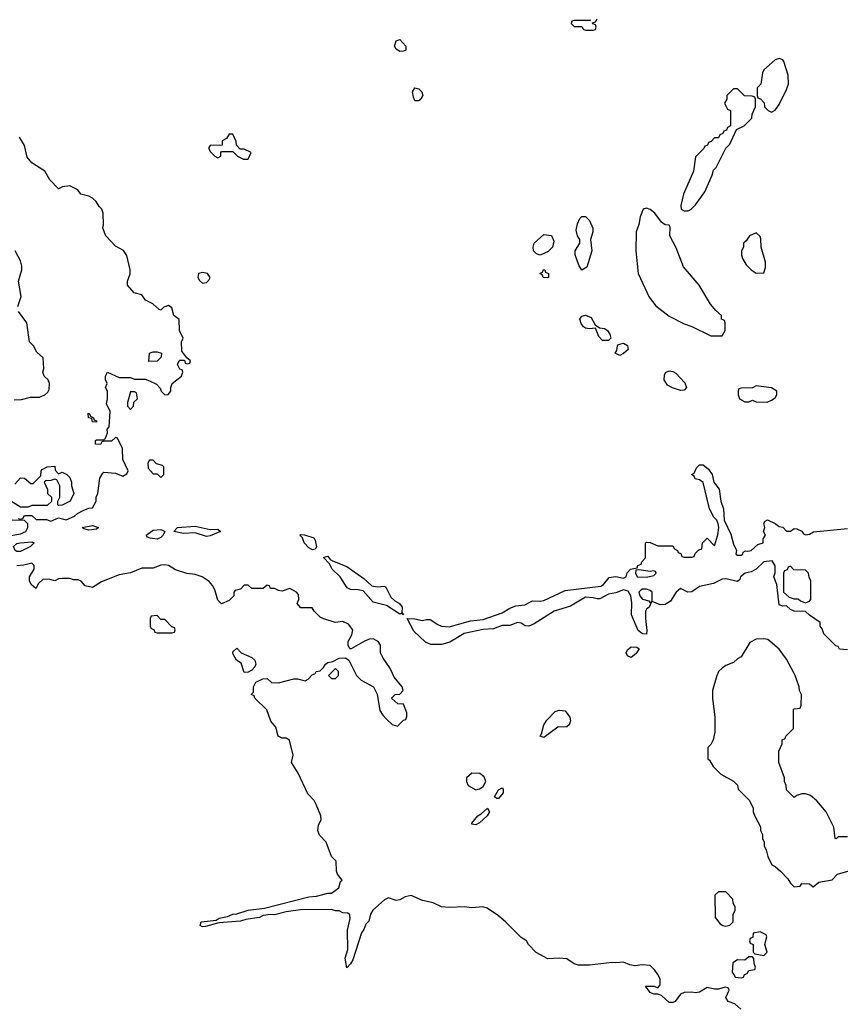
# Model space of a CAD drawing. Header units: inches. Extents: x 2348341 to 2479810, y 460419 to 613669.
# Tile 708 of 721: x 2451606 to 2455933, y 588255 to 593450. Entities that reach past the tile are written whole.
import ezdxf

# ---------------------------------------------------------------- set-up
doc = ezdxf.new("R2010")
doc.units = ezdxf.units.IN
doc.header["$MEASUREMENT"] = 0
doc.layers.add('C4558', color=7, linetype='Continuous')
doc.layers.add('C4559', color=7, linetype='Continuous')

msp = doc.modelspace()

# ---------------------------------------------------------------- linework, layer by layer
at = {"layer": 'C4558', "color": 2, "elevation": 34}
for points in [[(2455409, 588230), (2455377.2, 588257.2), (2455342, 588270), (2455329, 588290), (2455346, 588330), (2455342, 588342), (2455326, 588346), (2455290, 588334), (2455270, 588334), (2455230, 588344), (2455190, 588319), (2455170, 588315.3), (2455150, 588319), (2455110, 588317.2), (2455090, 588308.7), (2455062, 588270), (2455050, 588264), (2455030, 588265.2), (2454990, 588302), (2454970, 588308.7), (2454950, 588308.7), (2454930, 588318), (2454906, 588350), (2454950.8, 588350.8), (2454970, 588342), (2454983.1, 588356.9), (2454982.7, 588390), (2454971.5, 588411.5), (2454955.1, 588435.1), (2454930, 588459), (2454890, 588464), (2454850, 588458), (2454823.1, 588463.1), (2454790, 588478), (2454750, 588473.2), (2454730, 588476), (2454610, 588461.2), (2454550, 588461.2), (2454529.1, 588469.1), (2454490, 588494), (2454450, 588499), (2454390, 588495.3), (2454328.9, 588528.9), (2454288, 588570), (2454278, 588590), (2454250, 588608), (2454169.1, 588689.1), (2454130, 588722), (2454070, 588762), (2454048.4, 588768.4), (2453990, 588764), (2453950, 588769), (2453870, 588765.2), (2453830, 588769.2), (2453786, 588790), (2453730, 588802), (2453670, 588829), (2453638, 588822), (2453610, 588806), (2453590, 588802.7), (2453550, 588816), (2453530, 588806), (2453468, 588752), (2453456, 588730), (2453446, 588694), (2453430, 588678), (2453421, 588650), (2453408.4, 588631.6), (2453362.8, 588490), (2453350, 588468), (2453330, 588448), (2453322, 588498), (2453335.5, 588544.5), (2453334.2, 588645.8), (2453348, 588708), (2453347.3, 588727.3), (2453336.4, 588736.4), (2453310, 588738), (2453290, 588748), (2453270, 588748), (2453250, 588755.3), (2453086.2, 588753.8), (2453010, 588742.9), (2452950, 588727.3), (2452930, 588729.5), (2452890, 588722.7), (2452870, 588713.2), (2452797.5, 588702.5), (2452770, 588693.2), (2452656, 588684), (2452585.2, 588665.2), (2452570, 588664), (2452558, 588670), (2452562, 588690), (2452642, 588698), (2452658, 588710), (2452702, 588718), (2452728.7, 588730), (2452750, 588732.4), (2452810, 588752.4), (2452897, 588763), (2453130, 588821.3), (2453170, 588826), (2453230, 588842), (2453250, 588840.7), (2453288.7, 588870), (2453298, 588902), (2453306, 588910), (2453281.2, 588941.2), (2453276.5, 588956.5), (2453274, 589010), (2453250, 589034), (2453222, 589110), (2453187, 589147), (2453176.9, 589170), (2453180.5, 589199.5), (2453196, 589230), (2453193.2, 589250), (2453168.9, 589308.9), (2453158, 589330), (2453124.7, 589364.7), (2453074, 589474), (2453039, 589530), (2453048, 589570), (2453028.9, 589648.9), (2453010, 589659), (2452990, 589659), (2452969.2, 589669.2), (2452956.4, 589716.4), (2452930, 589748), (2452908.9, 589808.9), (2452846, 589870), (2452842, 589882), (2452826, 589890), (2452838, 589902), (2452838, 589930), (2452850, 589954), (2452888.4, 589971.6), (2452910, 589974), (2452932.7, 589952.7), (2452970, 589951.3), (2453051.6, 589971.6), (2453070, 589972), (2453110, 589962), (2453126, 589970), (2453147.3, 589992.7), (2453162, 589998), (2453162.9, 590000)], [(2453244, 590000), (2453234, 589990), (2453250, 589974), (2453270, 589974), (2453286, 589990), (2453286, 590000)], [(2453377, 590000), (2453382, 589990), (2453405.4, 589965.4), (2453472, 589930), (2453491.1, 589891.1), (2453505.4, 589805.4), (2453519.6, 589779.6), (2453539.6, 589759.6), (2453570, 589732), (2453598, 589722), (2453630, 589754), (2453642, 589758), (2453647.3, 589772.7), (2453647.3, 589792.7), (2453630, 589838), (2453600.4, 589840.4), (2453568.4, 589868.4), (2453568.4, 589871.6), (2453586, 589890), (2453610, 589892), (2453628, 589910), (2453622, 589930), (2453580.2, 589980.2), (2453571, 590000)], [(2455286.2, 590000), (2455281, 589990), (2455258.8, 589910), (2455258.8, 589870), (2455270.9, 589769.1), (2455271.3, 589690), (2455262, 589650), (2455250, 589626), (2455234, 589610), (2455234, 589550), (2455243.6, 589543.6), (2455262, 589510), (2455302, 589470), (2455370, 589432), (2455391.1, 589411.1), (2455394, 589390), (2455454, 589330), (2455474, 589290), (2455474, 589270), (2455483.6, 589243.6), (2455511.6, 589191.6), (2455512.7, 589172.7), (2455522, 589150), (2455522, 589130), (2455532, 589110), (2455532, 589090), (2455542, 589070), (2455550, 589034), (2455571.6, 588991.6), (2455590, 588982), (2455616.9, 588956.9), (2455656.9, 588916.9), (2455670, 588894), (2455690, 588874), (2455722, 588878), (2455730, 588892), (2455771.1, 588891.1), (2455790, 588874), (2455820.4, 588899.6), (2455890, 588912), (2455918, 588942), (2455996.4, 588963.6)], [(2455970, 589138), (2455922, 589138), (2455911.3, 589128.7), (2455906, 589130), (2455898, 589190), (2455858, 589270), (2455808.4, 589328.4), (2455776.4, 589356.4), (2455750, 589366), (2455730, 589366), (2455703.6, 589356.4), (2455690, 589346), (2455650, 589386), (2455648, 589410), (2455638, 589430), (2455638, 589450), (2455608, 589530), (2455608, 589590), (2455626, 589630), (2455626, 589650), (2455642, 589658), (2455646, 589670), (2455686, 589710), (2455686, 589810), (2455690, 589814), (2455722, 589818), (2455727.3, 589832.7), (2455728, 589890), (2455718, 589910), (2455715.3, 589930), (2455694, 589990), (2455688.8, 590000)]]:
    msp.add_lwpolyline(points, dxfattribs=at)
at = {"layer": 'C4558', "color": 2}
for points, elevation in [([(2454370, 589662.7), (2454349.5, 589670), (2454357.5, 589682.5), (2454369.7, 589730.3), (2454385.3, 589754.7), (2454430, 589799.3), (2454450, 589806.4), (2454482.5, 589802.5), (2454506, 589770), (2454510.4, 589750), (2454502.8, 589730), (2454490, 589719.3), (2454443.1, 589716.9)], 30), ([(2453990, 589474), (2453962, 589450), (2453962, 589430), (2453971.3, 589410), (2454010, 589386.8), (2454030, 589391.3), (2454050, 589404.7), (2454064, 589430), (2454055.1, 589455.1), (2454032.1, 589472.1)], 34), ([(2454130, 589340.9), (2454121.5, 589341.5), (2454109.8, 589350.2), (2454130, 589387.3), (2454150, 589396.3), (2454155.5, 589390), (2454155.8, 589370)], 30), ([(2454010, 589202.7), (2453990, 589206), (2453989.2, 589210), (2454021.2, 589250), (2454039.7, 589260.3), (2454072, 589290), (2454082.8, 589270), (2454070.7, 589250), (2454030, 589213.2)], 30), ([(2455330, 588848), (2455290, 588848), (2455272, 588830), (2455272.7, 588712.7), (2455299.6, 588679.6), (2455314, 588670), (2455330, 588666.8), (2455350, 588672), (2455368, 588690), (2455368, 588730), (2455378, 588750), (2455378, 588770), (2455368.4, 588788.4), (2455366, 588810)], 34), ([(2455510, 588638), (2455474, 588630), (2455471.6, 588608.4), (2455458, 588602), (2455454, 588590), (2455458, 588578), (2455474, 588570), (2455474, 588530), (2455482, 588522), (2455530, 588512), (2455548, 588530), (2455535.3, 588570), (2455546, 588610), (2455542, 588622)], 34), ([(2455470, 588506), (2455450, 588506), (2455430, 588488), (2455390, 588488.7), (2455366.4, 588473.6), (2455362, 588422), (2455374, 588410), (2455378, 588398), (2455410, 588394), (2455422, 588398), (2455427.3, 588412.7), (2455442, 588418), (2455450, 588434), (2455482, 588438), (2455486, 588450), (2455478, 588470), (2455476.4, 588496.4)], 34)]:
    msp.add_lwpolyline(points, close=True, dxfattribs=dict(at, elevation=elevation))
at = {"layer": 'C4559', "color": 2}
for points, elevation in [([(2454614, 593450), (2454614, 593446), (2454530, 593446), (2454518, 593442), (2454514, 593430), (2454530, 593414), (2454570, 593414), (2454578, 593398), (2454590, 593394), (2454630, 593394), (2454642, 593398), (2454646, 593410), (2454642, 593422), (2454627.3, 593427.3), (2454626, 593434), (2454642, 593438), (2454650, 593454)], 34), ([(2451598, 590818), (2451610, 590814), (2451622, 590818), (2451630, 590834), (2451670, 590834), (2451692.7, 590812.7), (2451747.3, 590812.7), (2451770, 590804.7), (2451810, 590822), (2451850, 590811.3), (2451895.3, 590830), (2451910, 590844.7), (2451940.4, 590859.6), (2451970, 590872), (2451990, 590874), (2452008, 590910), (2452008, 590930), (2452018, 590950), (2452028.9, 591031.1), (2452043.1, 591056.9), (2452050, 591062), (2452110, 591058), (2452150, 591042), (2452170, 591054), (2452178, 591070), (2452148.7, 591130), (2452147.3, 591187.3), (2452122, 591242), (2452110, 591246), (2452090, 591226), (2452050, 591226), (2452038, 591222), (2452031.6, 591208.4), (2452006, 591210), (2452006, 591230), (2452010, 591234), (2452050, 591234), (2452058, 591242), (2452068, 591270), (2452066, 591290), (2452078, 591302), (2452083.1, 591383.1), (2452063.1, 591423.1), (2452068.7, 591450), (2452068, 591490), (2452058, 591510), (2452066, 591530), (2452058, 591550), (2452058, 591570), (2452068, 591590), (2452130, 591562), (2452190, 591562), (2452210, 591554), (2452267.3, 591552.7), (2452290, 591544.7), (2452326.4, 591526.4), (2452345.4, 591505.4), (2452351.3, 591490), (2452370, 591471.3), (2452388.4, 591471.6), (2452402, 591490), (2452402, 591510), (2452408.7, 591531.3), (2452458, 591570), (2452466, 591590), (2452462, 591602), (2452450, 591606), (2452438, 591630), (2452446, 591650), (2452450, 591654), (2452474, 591654), (2452478, 591638), (2452490, 591634), (2452502, 591638), (2452506, 591650), (2452486, 591666), (2452460.4, 591700.4), (2452458, 591750), (2452468, 591770), (2452448.7, 591810), (2452447.3, 591867.3), (2452418, 591890), (2452408, 591930), (2452390, 591942), (2452366.4, 591933.6), (2452350, 591918), (2452340.4, 591920.4), (2452308, 591950), (2452269.3, 591969.3), (2452250, 591998), (2452209.4, 592009.4), (2452174, 592050), (2452174, 592070), (2452188.4, 592108.4), (2452188.7, 592130), (2452170, 592206), (2452152.9, 592232.9), (2452110, 592255.3), (2452059, 592310), (2452044, 592350), (2452048, 592368), (2452046, 592430), (2452038, 592450), (2452024, 592464), (2452008.7, 592490), (2451990, 592508.7), (2451970, 592519), (2451928.7, 592528.7), (2451912.5, 592552.5), (2451870, 592574), (2451832, 592568), (2451810, 592558), (2451764.7, 592604.7), (2451738, 592650), (2451670, 592695.3), (2451644.7, 592724.7), (2451630, 592786), (2451604, 592830)], 34), ([(2451596.4, 591936.4), (2451614, 591990), (2451599, 592070), (2451617.2, 592130), (2451617.2, 592150), (2451610, 592178), (2451582, 592230)], 38), ([(2451576.4, 591443.6), (2451614.6, 591445.4), (2451662, 591458), (2451710, 591458.8), (2451738, 591470), (2451754.6, 591485.4), (2451760.4, 591499.6), (2451762, 591530), (2451755.3, 591550), (2451735.3, 591570), (2451728, 591590), (2451733.2, 591610), (2451730, 591666), (2451696.4, 591696.4), (2451678, 591730), (2451658, 591750), (2451642.7, 591850), (2451599, 591910)], 38), ([(2451580.4, 590999.6), (2451610, 591032), (2451631.6, 591031.6), (2451663.6, 591003.6), (2451676.4, 591003.6), (2451716.4, 591043.6), (2451718, 591070), (2451723.1, 591076.9), (2451750, 591091.3), (2451790, 591094), (2451792.7, 591072.7), (2451810, 591054), (2451830, 591062), (2451854, 591050), (2451870, 591034), (2451878, 591010), (2451878, 590990), (2451891.3, 590950), (2451872, 590910), (2451830, 590888), (2451810, 590886), (2451806, 590890), (2451806, 590910), (2451818, 590930), (2451818, 590990), (2451802, 591022), (2451790, 591026), (2451770, 591018), (2451743.6, 591016.4), (2451734, 591010), (2451751.6, 590971.6), (2451752, 590950), (2451774, 590930), (2451772.7, 590907.3), (2451750, 590886), (2451670, 590886), (2451650, 590878), (2451610, 590878), (2451553.6, 590913.6)], 34), ([(2455970, 590126), (2455928.4, 590128.4), (2455922, 590142), (2455910, 590146), (2455846, 590210), (2455836.4, 590236.4), (2455826, 590250), (2455826, 590270), (2455770, 590308), (2455750, 590328), (2455690, 590328.7), (2455670, 590338), (2455650, 590358), (2455630, 590355.3), (2455610, 590362), (2455598, 590470), (2455582, 590510), (2455588.9, 590531.1), (2455588.9, 590568.9), (2455574, 590594), (2455530, 590589.4), (2455489, 590551), (2455462.4, 590537.6), (2455431.3, 590530), (2455406, 590510), (2455403.6, 590496.4), (2455390, 590486), (2455330, 590500.5), (2455310, 590498), (2455264.2, 590475.8), (2455190, 590459.2), (2455150, 590431.5), (2455129.5, 590429.5), (2455090, 590449), (2455068, 590430), (2455038, 590382), (2455010, 590364), (2454983.1, 590363.1), (2454940.4, 590380.4), (2454940.5, 590430), (2454930, 590437.7), (2454910, 590444.4), (2454890, 590444.8), (2454880.6, 590439.4), (2454870.3, 590430), (2454876.4, 590410), (2454890, 590393), (2454923.6, 590383.6), (2454930, 590374), (2454938, 590378), (2454924.7, 590350), (2454910, 590339), (2454906.4, 590330), (2454905.5, 590290), (2454913, 590227), (2454910, 590208), (2454890, 590209), (2454866.7, 590226.7), (2454831.2, 590310), (2454833.3, 590373.3), (2454828.4, 590410), (2454814.1, 590434.1), (2454790, 590441.5), (2454750, 590426.4), (2454710, 590419.7), (2454664.9, 590395.1), (2454650, 590393.5), (2454630, 590399.8), (2454590, 590402.4), (2454510, 590356.4), (2454424, 590330), (2454318, 590262), (2454290.3, 590249.7), (2454271.9, 590251.9), (2454250, 590266), (2454230, 590269.4), (2454190, 590253), (2454150, 590254), (2454103.6, 590236.4), (2454050, 590233), (2453950, 590211.2), (2453874.4, 590165.6), (2453830, 590153.7), (2453774, 590154), (2453744.9, 590164.9), (2453683.6, 590223.6), (2453649.2, 590290.8), (2453690, 590288.7), (2453730, 590279.5), (2453750, 590286), (2453770, 590286), (2453810, 590258.7), (2453830, 590250.4), (2453870, 590246.7), (2453982.4, 590277.6), (2454050, 590286), (2454150, 590320.9), (2454190, 590344.9), (2454222, 590358), (2454270, 590362.4), (2454310, 590383), (2454350, 590381.7), (2454370, 590386), (2454482, 590438), (2454670, 590461.7), (2454684.5, 590470), (2454714, 590506), (2454750, 590511.3), (2454790, 590503.8), (2454804, 590510), (2454808.4, 590531.6), (2454826, 590550), (2454862, 590558), (2454866, 590570), (2454882, 590578), (2454886, 590590), (2454906, 590610), (2454906, 590690), (2454910, 590694), (2454930, 590692), (2454970, 590674), (2455050, 590674), (2455058, 590658), (2455074, 590650), (2455078, 590638), (2455092.7, 590632.7), (2455098, 590618), (2455110, 590614), (2455150, 590614), (2455162, 590618), (2455167.3, 590632.7), (2455187.3, 590652.7), (2455202, 590658), (2455206, 590690), (2455230, 590714), (2455270, 590674), (2455287.3, 590732.7), (2455292.7, 590770), (2455289.6, 590790), (2455280.9, 590810), (2455265.4, 590825.4), (2455243.7, 590870), (2455210, 591008), (2455190, 591022), (2455167.3, 591027.3), (2455162, 591042), (2455148, 591050), (2455162, 591058), (2455174.6, 591085.4), (2455190, 591102), (2455210, 591101), (2455238, 591078), (2455256.3, 591050), (2455266, 591010), (2455293.7, 590973.7), (2455302.4, 590910), (2455317, 590870), (2455320.7, 590810), (2455356.1, 590736.1), (2455370, 590682), (2455384.7, 590650), (2455382.8, 590630), (2455390, 590624), (2455410, 590624.9), (2455419, 590630), (2455420.2, 590639.8), (2455432.9, 590647.1), (2455445.2, 590645.2), (2455462, 590650), (2455498.6, 590681.4), (2455526, 590690), (2455526, 590710), (2455538, 590730), (2455528, 590750), (2455535.3, 590770), (2455528.9, 590791.1), (2455536.4, 590803.6), (2455548.9, 590811.1), (2455590, 590791), (2455610, 590776), (2455630, 590772), (2455650, 590752), (2455670, 590752), (2455690, 590764.7), (2455703.6, 590763.6), (2455730, 590752), (2455738, 590738), (2455750, 590731.3), (2455770, 590736), (2455792, 590748), (2455970, 590764.9)], 30), ([(2451530, 590722.4), (2451610, 590737.1), (2451637.2, 590750), (2451649, 590770), (2451648, 590790), (2451630, 590808), (2451566, 590810)], 34), ([(2453571, 590000), (2453557.2, 590030), (2453521.5, 590081.5), (2453509, 590110), (2453508.7, 590150), (2453495.3, 590170), (2453470, 590184), (2453450, 590181.2), (2453426.8, 590173.2), (2453354, 590130), (2453346, 590130), (2453338, 590150), (2453338, 590170), (2453356.4, 590203.6), (2453362, 590230), (2453340.2, 590260.2), (2453310, 590275.3), (2453269.2, 590269.2), (2453210, 590288), (2453190, 590298), (2453158, 590330), (2453147.3, 590347.3), (2453087.3, 590347.3), (2453068.7, 590370), (2453078, 590390), (2453076.4, 590416.4), (2453066, 590430), (2453030, 590448), (2452990, 590435.3), (2452970, 590438), (2452950, 590448), (2452928.4, 590448.4), (2452922, 590462), (2452910, 590466), (2452890, 590448), (2452828.9, 590448.9), (2452810, 590466), (2452790, 590466), (2452770, 590446), (2452742, 590438), (2452734, 590430), (2452734, 590410), (2452710, 590386), (2452670, 590368), (2452650, 590388), (2452636.4, 590436.4), (2452623.1, 590463.1), (2452605.2, 590485.2), (2452568, 590510), (2452530, 590522), (2452487.6, 590527.6), (2452427.8, 590547.8), (2452390, 590569.4), (2452370, 590574.5), (2452350, 590572), (2452310, 590556), (2452250, 590555.6), (2452190, 590532), (2452130, 590521.2), (2452036.8, 590483.2), (2451990, 590454), (2451950, 590462), (2451930, 590488), (2451914.6, 590494.6), (2451890, 590495.3), (2451870, 590502), (2451830, 590502), (2451810, 590499), (2451790, 590489.2), (2451763.6, 590496.4), (2451730, 590498), (2451705.4, 590474.6), (2451690, 590448), (2451666, 590470), (2451658, 590490), (2451658, 590510), (2451682, 590550), (2451682, 590570), (2451670, 590582), (2451627.9, 590572.1), (2451590, 590569.2)], 34), ([(2455688.8, 590000), (2455650, 590075.3), (2455610, 590128.7), (2455550, 590179), (2455530, 590184), (2455490, 590182), (2455455.3, 590164.7), (2455410, 590088), (2455390, 590078), (2455370, 590058), (2455330, 590042), (2455310, 590028.7), (2455291.3, 590010), (2455286.2, 590000)], 34), ([(2453162.9, 590000), (2453168.4, 590011.6), (2453190, 590014), (2453208.4, 590031.6), (2453218, 590050), (2453230, 590058), (2453256.4, 590063.6), (2453290, 590082), (2453323.6, 590083.6), (2453342, 590070), (2453377, 590000)], 34), ([(2453286, 590000), (2453286, 590010), (2453270, 590026), (2453244, 590000)], 34)]:
    msp.add_lwpolyline(points, dxfattribs=dict(at, elevation=elevation))
for points, elevation in [([(2453610, 593282.7), (2453590, 593295.3), (2453581.2, 593310), (2453590, 593338), (2453610, 593344.7), (2453642, 593310), (2453642, 593290), (2453630, 593284)], 30), ([(2455610, 593246), (2455590, 593238), (2455530, 593186), (2455522, 593170), (2455514, 593110), (2455494, 593090), (2455494, 593050), (2455498, 593038), (2455512.7, 593032.7), (2455531.6, 593011.6), (2455534, 592990), (2455551.6, 592971.6), (2455570, 592962), (2455590, 592972), (2455610, 593002), (2455650, 593082), (2455659, 593110), (2455658, 593158), (2455635.3, 593230), (2455630, 593238)], 34), ([(2453710, 593021.2), (2453690, 593022), (2453681.5, 593041.5), (2453677.2, 593070), (2453690, 593090.7), (2453710, 593086), (2453726, 593070), (2453731, 593050), (2453721, 593030)], 30), ([(2455390, 593086), (2455370, 593086), (2455334, 593050), (2455334, 593030), (2455322, 593010), (2455338, 592978), (2455354, 592970), (2455354, 592890), (2455338, 592882), (2455332.7, 592867.3), (2455318, 592862), (2455314, 592850), (2455298, 592842), (2455290, 592826), (2455270, 592826), (2455252.7, 592807.3), (2455238, 592802), (2455232.7, 592787.3), (2455218, 592782), (2455214, 592770), (2455170, 592726), (2455158, 592650), (2455106, 592530), (2455092, 592470), (2455094, 592450), (2455110, 592442), (2455130, 592442), (2455146, 592450), (2455170, 592474), (2455218, 592542), (2455258, 592630), (2455264.7, 592655.3), (2455278, 592670), (2455328.4, 592771.6), (2455350, 592794), (2455386, 592870), (2455426, 592890), (2455466, 592930), (2455468.4, 592951.6), (2455486, 592990), (2455486, 593030), (2455482, 593042), (2455467.3, 593047.3), (2455428, 593048)], 34), ([(2452730, 592846), (2452710, 592846), (2452696.9, 592823.1), (2452674, 592810), (2452672.7, 592787.3), (2452610, 592786), (2452603.6, 592776.4), (2452602, 592770), (2452610, 592754), (2452634, 592730), (2452650, 592722), (2452666, 592730), (2452666, 592750), (2452670, 592754), (2452730, 592754), (2452754, 592730), (2452786, 592714), (2452810, 592714), (2452826, 592750), (2452790, 592766), (2452767.3, 592767.3), (2452748, 592788), (2452747.3, 592807.3)], 34), ([(2454910, 592455.3), (2454894, 592450), (2454878, 592410), (2454871, 592370), (2454856, 592330), (2454854, 592230), (2454866.8, 592110), (2454925.2, 591985.2), (2454959.8, 591939.8), (2455030, 591886), (2455110, 591844.7), (2455150, 591832), (2455250, 591782), (2455310, 591782), (2455326, 591810), (2455326, 591850), (2455322, 591862), (2455306, 591870), (2455306, 591890), (2455276.4, 591916.4), (2455249.1, 591949.1), (2455188.7, 592050), (2455106.8, 592146.8), (2455066.8, 592246.8), (2455034, 592310), (2455035.3, 592355.3), (2455030, 592366), (2455010, 592368), (2454990, 592382), (2454955.3, 592430), (2454930, 592448.7)], 34), ([(2454570, 592128.7), (2454554.6, 592154.6), (2454534.5, 592210), (2454535.1, 592230), (2454559.3, 592270), (2454559.3, 592290), (2454546.6, 592310), (2454540.1, 592339.9), (2454547, 592373), (2454559.3, 592400.7), (2454570, 592411.3), (2454588.9, 592411.1), (2454610.4, 592390.4), (2454627.3, 592350), (2454627.3, 592330), (2454616, 592290), (2454622.8, 592230), (2454596, 592144)], 30), ([(2454350, 592208), (2454330, 592215.3), (2454315.3, 592230), (2454314, 592250), (2454319, 592270), (2454370, 592316), (2454410, 592311), (2454421.4, 592281.4), (2454414.8, 592250), (2454393, 592227)], 30), ([(2455490, 592326), (2455454, 592310), (2455436.9, 592283.1), (2455422, 592270), (2455422, 592250), (2455412, 592230), (2455412, 592210), (2455418, 592190), (2455436.9, 592156.9), (2455462, 592130), (2455490, 592112), (2455530, 592114), (2455538, 592142), (2455539, 592170), (2455515.3, 592250), (2455514.6, 592294.6), (2455510, 592306)], 34), ([(2452570, 592116.9), (2452548.5, 592111.5), (2452544, 592090), (2452553.2, 592073.2), (2452570, 592060.7), (2452590, 592062.8), (2452603.7, 592076.3), (2452609.3, 592090), (2452596, 592110)], 34), ([(2454390, 592088), (2454366, 592090), (2454362, 592102), (2454348, 592110), (2454362, 592118), (2454368.4, 592131.6), (2454374, 592130), (2454378, 592118), (2454394, 592110), (2454394, 592090)], 30), ([(2454678, 591758), (2454659, 591779), (2454642, 591822), (2454610, 591819.3), (2454590, 591822.7), (2454579, 591830), (2454566.8, 591846.8), (2454559.3, 591870), (2454570, 591886), (2454590, 591891), (2454618.5, 591878.5), (2454639.6, 591839.6), (2454663.6, 591823.6), (2454690, 591821), (2454704.7, 591810), (2454718, 591790), (2454722, 591770), (2454710, 591758)], 30), ([(2454770, 591678), (2454746, 591690), (2454755.3, 591704.7), (2454758, 591730), (2454764, 591736), (2454790, 591742.8), (2454810, 591731), (2454814, 591710), (2454790, 591688.7)], 30), ([(2452287.3, 591647.3), (2452290, 591691.3), (2452310, 591698), (2452330, 591698), (2452354, 591690), (2452352, 591670), (2452330, 591648)], 34), ([(2455090, 591494), (2455047.3, 591507.3), (2455021.2, 591521.2), (2455003.7, 591550), (2455005.8, 591574.2), (2455011.9, 591588.1), (2455030, 591598), (2455050, 591594), (2455064.7, 591584.7), (2455113.2, 591533.2), (2455121, 591510), (2455110, 591495.3)], 30), ([(2452210, 591486), (2452190, 591486), (2452174, 591430), (2452174, 591410), (2452190, 591394), (2452206, 591410), (2452207.3, 591432.7), (2452226, 591450), (2452222, 591482)], 34), ([(2455490, 591518), (2455470, 591508), (2455410, 591506), (2455398, 591502), (2455394, 591490), (2455394, 591470), (2455402, 591450), (2455430, 591434), (2455450, 591434), (2455470, 591442), (2455490, 591434), (2455547.3, 591432.7), (2455570, 591442), (2455590, 591454), (2455598, 591470), (2455598, 591490), (2455570, 591508)], 34), ([(2452010, 591326), (2451990, 591328), (2451986, 591346), (2451968, 591350), (2451966, 591374), (2451974, 591370), (2451978, 591358), (2451994, 591350), (2451998, 591338), (2452010, 591334)], 34), ([(2452310, 591126), (2452290, 591126), (2452282, 591110), (2452283.6, 591083.6), (2452310, 591054), (2452330, 591054), (2452350, 591034), (2452366, 591050), (2452366, 591090), (2452358, 591098), (2452327.3, 591107.3)], 34), ([(2451970, 590756), (2451943.2, 590763.2), (2451935.3, 590770), (2451990, 590781.6), (2452021, 590770), (2452010, 590762.7)], 30), ([(2452330, 590709.7), (2452294.2, 590714.2), (2452280.1, 590720.1), (2452273.2, 590730), (2452310, 590756.5), (2452350, 590759.5), (2452371.3, 590750), (2452362.4, 590730), (2452350, 590717.6)], 30), ([(2452610, 590760.4), (2452650, 590761), (2452664.7, 590750), (2452610, 590727.1), (2452590, 590722.3), (2452530, 590742.6), (2452470, 590738.4), (2452419, 590750), (2452438, 590770), (2452530, 590778.3)], 30), ([(2451590, 590644.2), (2451580.9, 590650), (2451572.3, 590670), (2451590, 590685.5), (2451608, 590690), (2451670, 590695.5), (2451681, 590690), (2451662.8, 590670), (2451610, 590644.2)], 30), ([(2453150, 590653), (2453130, 590663.1), (2453106.4, 590690), (2453096.2, 590716.2), (2453082, 590730), (2453086.6, 590733.4), (2453107.9, 590732.1), (2453155.9, 590715.9), (2453163.6, 590703.6), (2453170, 590668.7), (2453163.4, 590656.6)], 30), ([(2453490, 590458.3), (2453530, 590461.1), (2453536.5, 590456.5), (2453562.5, 590402.5), (2453582.9, 590382.9), (2453608, 590370), (2453623.1, 590350), (2453621.4, 590321.4), (2453630, 590309.4), (2453616.4, 590316.4), (2453610, 590312.7), (2453539.1, 590359.1), (2453470, 590377.3), (2453416.8, 590436.8), (2453390, 590442.6), (2453350, 590442.9), (2453331.5, 590451.5), (2453294.7, 590510), (2453253.6, 590550), (2453239.7, 590579.7), (2453209.5, 590610.5), (2453210, 590614), (2453230, 590619.3), (2453242.4, 590602.4), (2453254.7, 590594.7), (2453330, 590564.9), (2453420.7, 590500.7), (2453463.2, 590463.2)], 30), ([(2454870, 590548), (2454854, 590546), (2454852, 590530), (2454862, 590510), (2454910, 590508.8), (2454950, 590518), (2454962, 590530), (2454958, 590538), (2454950, 590542), (2454930, 590539)], 30), ([(2455670, 590566), (2455658, 590562), (2455652.7, 590547.3), (2455638, 590542), (2455634, 590530), (2455634, 590430), (2455663.6, 590403.6), (2455690, 590394), (2455710, 590394), (2455723.6, 590383.6), (2455750, 590374), (2455770, 590382), (2455778, 590390), (2455778, 590490), (2455768.4, 590508.4), (2455766, 590530), (2455750, 590546), (2455688, 590548)], 30), ([(2452330, 590306), (2452298, 590302), (2452294, 590290), (2452294, 590250), (2452298, 590238), (2452312.7, 590232.7), (2452318, 590218), (2452330, 590214), (2452410, 590214), (2452422, 590218), (2452426, 590230), (2452422, 590242), (2452407.3, 590247.3), (2452370, 590286), (2452350, 590286)], 38), ([(2452790, 590006), (2452774, 590054), (2452748, 590070), (2452730, 590106), (2452730, 590114), (2452750, 590134), (2452774, 590110), (2452830, 590084.7), (2452844.7, 590070), (2452851.3, 590050), (2452845.4, 590034.6), (2452830, 590018), (2452810, 590008)], 34), ([(2454830, 590084), (2454810, 590094), (2454802.9, 590110), (2454810, 590126), (2454830, 590140.7), (2454859.8, 590139.8), (2454872, 590130), (2454855.5, 590104.5)], 30)]:
    msp.add_lwpolyline(points, close=True, dxfattribs=dict(at, elevation=elevation))

doc.saveas('drawing.dxf')
